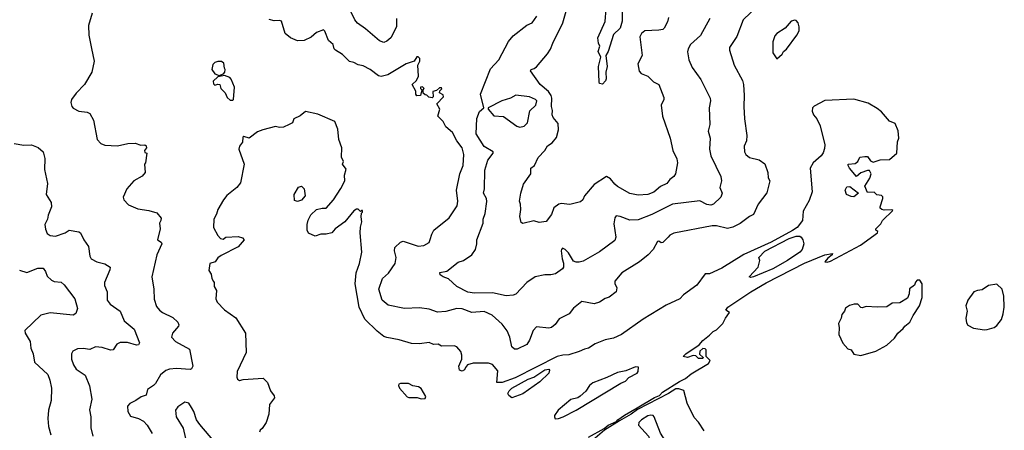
# Model space of a CAD drawing. Extents: x 1678431 to 1860718, y 384618 to 522882.
# Tile 374 of 473: x 1801384 to 1808550, y 427668 to 430657. Entities that reach past the tile are written whole.
import ezdxf

# ---------------------------------------------------------------- set-up
doc = ezdxf.new("R2010")
doc.units = 0

msp = doc.modelspace()

# ---------------------------------------------------------------- linework, layer by layer
at = {"layer": '0CON10XD'}
for points in [[(1806805.8, 430805), (1806650.6, 430655), (1806604.3, 430535), (1806550.6, 430455), (1806550, 430435), (1806582.9, 430325), (1806644.5, 430214.5), (1806651.9, 430185), (1806656.7, 430105), (1806653.6, 430025), (1806659.5, 429935), (1806675.5, 429815), (1806673.1, 429775), (1806657.1, 429735), (1806659.4, 429695), (1806669.2, 429675), (1806694.6, 429654.6), (1806766.6, 429636.6), (1806808.3, 429608.3), (1806828.1, 429545), (1806831.2, 429505), (1806843.3, 429485), (1806822.4, 429397.6), (1806758.1, 429315), (1806725, 429238), (1806695, 429224.3), (1806626.7, 429173.3), (1806575, 429145.5), (1806535, 429138.1), (1806456.1, 429156.1), (1806423.9, 429156.1), (1806145, 429102.5), (1806115, 429088.2), (1806103.5, 429075), (1806065, 429034.5), (1806053, 429033), (1806035, 429043.8), (1806025, 429041.2), (1805994.2, 428985), (1805959.2, 428945), (1805894.6, 428895.4), (1805765.8, 428815), (1805715.8, 428754.2), (1805715.8, 428735.8), (1805730, 428705), (1805726, 428675), (1805675, 428636), (1805645, 428628.6), (1805605, 428601.4), (1805565, 428589.4), (1805474.6, 428605.4), (1805414, 428556), (1805383, 428517), (1805311.2, 428478.8), (1805280.9, 428439.1), (1805255, 428417.3), (1805235, 428410.9), (1805145, 428422), (1805121.5, 428395), (1805094.4, 428325), (1805075, 428292), (1805005, 428257.5), (1804985, 428257.5), (1804965, 428276.2), (1804950.5, 428345), (1804932.4, 428392.4), (1804895, 428441.1), (1804822.9, 428505), (1804765, 428533.1), (1804675, 428526.1), (1804605, 428551.8), (1804565, 428555.5), (1804485, 428533.1), (1804425, 428528.1), (1804365, 428550.5), (1804295, 428559.4), (1804184.1, 428554.1), (1804065, 428580), (1804022, 428615), (1803998.8, 428695), (1804025, 428773.3), (1804068.8, 428811.2), (1804116.9, 428883.1), (1804122.9, 428925), (1804113.1, 428975), (1804115, 428998.8), (1804155, 429037.1), (1804175, 429044.4), (1804285, 429008.9), (1804325, 429012.9), (1804363.8, 429035), (1804372.2, 429057.8), (1804383.4, 429096.6), (1804399.2, 429125), (1804508.6, 429215), (1804566.9, 429303.1), (1804572.7, 429335), (1804562.3, 429415), (1804588.2, 429535), (1804612.1, 429595), (1804617.7, 429675), (1804605.4, 429725), (1804566, 429776), (1804535, 429836.2), (1804486.1, 429876.1), (1804466.7, 429915), (1804427.5, 429955), (1804442.5, 430005), (1804420, 430045), (1804467.5, 430095), (1804465, 430110), (1804440, 430125), (1804441.7, 430138.3), (1804457, 430153), (1804455, 430160), (1804438.3, 430161.7), (1804418.3, 430141.7), (1804390, 430135), (1804392.5, 430095), (1804385, 430087.5), (1804361.7, 430091.7), (1804348.3, 430108.3), (1804335, 430110), (1804321.7, 430121.7), (1804320, 430145), (1804327.5, 430155), (1804315, 430167.5), (1804300, 430165), (1804300, 430155), (1804310, 430145), (1804300, 430105), (1804275, 430103.3), (1804267.5, 430115), (1804267, 430137), (1804240, 430185), (1804272.5, 430215), (1804286.7, 430245), (1804282.5, 430325), (1804297.5, 430355), (1804297.5, 430375), (1804285, 430387.5)], [(1801912.2, 430705), (1801884.4, 430615), (1801887.5, 430545), (1801907.7, 430447.7), (1801926, 430355), (1801908.6, 430275), (1801855, 430183.8), (1801795, 430121.2), (1801761.2, 430075), (1801756.2, 430055), (1801763.8, 430025), (1801773, 430013), (1801815, 429990.8), (1801875, 429984), (1801895, 429973.3), (1801921.4, 429925), (1801948, 429785), (1801975, 429755.8), (1802005, 429744.3), (1802095, 429737.5), (1802170, 429755), (1802225, 429757.5), (1802265, 429743.3), (1802295, 429746.7), (1802305, 429737.5), (1802307, 429723), (1802292.5, 429705), (1802295, 429690), (1802310, 429685), (1802300, 429615), (1802292.5, 429605), (1802296.2, 429545), (1802275, 429516.7), (1802215, 429483.8), (1802164.6, 429425.4), (1802136.2, 429365), (1802141.2, 429345), (1802175, 429309.2), (1802245, 429280.8), (1802325, 429268.6), (1802381.2, 429251.2), (1802413, 429213), (1802412.5, 429195), (1802401.2, 429175), (1802405.9, 429134.1), (1802387.5, 429055), (1802415, 429036.7), (1802418.8, 429025), (1802382, 428945), (1802346.9, 428785), (1802361.4, 428695), (1802363.3, 428623.3), (1802380, 428570), (1802402, 428542), (1802424.6, 428524.6), (1802498.8, 428488.8), (1802534.3, 428455), (1802542.5, 428435), (1802540, 428425), (1802495.7, 428375), (1802489.2, 428345), (1802518.8, 428315), (1802619.1, 428259.1), (1802643.5, 428135), (1802635.4, 428114.6), (1802625, 428110.6), (1802525, 428117.7), (1802475, 428112.5), (1802447, 428103), (1802408.7, 428071.3), (1802372.1, 428007.9), (1802358.8, 427995), (1802314.2, 427965), (1802305, 427924), (1802267.6, 427912.4), (1802230, 427885), (1802185, 427864), (1802168, 427845), (1802170.8, 427805), (1802191.8, 427771.8), (1802250, 427755), (1802285, 427735.7), (1802312.9, 427705), (1802348.9, 427645)], [(1804125.6, 430665), (1804125.8, 430605), (1804085, 430523.8), (1804055, 430499.2), (1804035, 430491.4), (1804002.6, 430502.6), (1803900.9, 430590.9), (1803841.7, 430631.7), (1803823.3, 430655), (1803790, 430725)], [(1806405.7, 430665), (1806338.9, 430541.1), (1806267.1, 430475), (1806248.1, 430445), (1806243.2, 430423.2), (1806253.5, 430365), (1806279.4, 430309.4), (1806341.1, 430221.1), (1806409.2, 430085), (1806411.4, 430065), (1806401.9, 430015), (1806406.2, 429895), (1806395.8, 429845), (1806409.2, 429795), (1806403.8, 429715), (1806414, 429665), (1806487.8, 429515), (1806491.5, 429485), (1806480.8, 429435), (1806496.2, 429395), (1806488, 429365), (1806434, 429315), (1806415, 429306.7), (1806385, 429311.8), (1806335, 429337.1), (1806135, 429312.9), (1805985, 429239.2), (1805885, 429201.1), (1805825, 429197.1), (1805755, 429224.3), (1805725, 429228.8), (1805716.2, 429215), (1805708.3, 429171.7), (1805722.5, 429075), (1805715, 429050), (1805605, 428967.5), (1805485, 428899.4), (1805455, 428891.4), (1805435, 428890.8), (1805415, 428899.2), (1805379.4, 428959.4), (1805355, 428983.8), (1805335, 428993.8), (1805326.2, 428985), (1805326, 428975), (1805332.9, 428915), (1805342.9, 428885), (1805340.8, 428855), (1805335, 428844), (1805282.7, 428807.3), (1805249.5, 428799.5), (1805205, 428798.8), (1805135, 428784.5), (1805074.2, 428745), (1804995, 428660), (1804975, 428652.5), (1804925, 428648), (1804825, 428669.6), (1804695, 428666.7), (1804645, 428674.6), (1804565, 428715.7), (1804505, 428770.8), (1804465, 428785.6), (1804445, 428800.8), (1804443, 428817), (1804492.5, 428827.5), (1804575, 428892.9), (1804615, 428902.9), (1804675, 428944.2), (1804701.4, 428985), (1804710.8, 429025), (1804710, 429055), (1804756.9, 429175), (1804757.5, 429205), (1804770.6, 429245), (1804784.4, 429334.4), (1804782.2, 429355), (1804759.1, 429395), (1804767.8, 429425), (1804768.9, 429561.1), (1804791.4, 429635), (1804830, 429685), (1804830, 429695), (1804764, 429734), (1804707.5, 429825), (1804711.7, 429938.3), (1804731.7, 429988.3), (1804762.5, 430015), (1804737.5, 430115), (1804811.7, 430298.3), (1804871.1, 430365), (1804942.4, 430497.6), (1804975, 430538.6), (1805074, 430616), (1805113.8, 430635), (1805148.3, 430681.7)], [(1806105, 430673.3), (1806097.8, 430642.2), (1806075.6, 430594.4), (1806065, 430586.2), (1806035, 430580.8), (1805935, 430576.7), (1805909.4, 430555), (1805898.6, 430531.4), (1805913.5, 430396.5), (1805883.3, 430335), (1805893, 430283), (1805906, 430265), (1805955, 430246), (1805996.2, 430205), (1806035.4, 430185.4), (1806071.1, 430091.1), (1806071.4, 430075), (1806053.1, 430035), (1806061.2, 429955), (1806119.2, 429795), (1806138.6, 429705), (1806166.7, 429645), (1806172.5, 429615), (1806156.7, 429535), (1806145, 429516), (1806115, 429494), (1806094, 429465), (1806048.3, 429441.7), (1805998.3, 429401.7), (1805955, 429384.5), (1805885, 429380), (1805825, 429392.5), (1805735, 429443.5), (1805715, 429459.4), (1805685, 429499.4), (1805655, 429514.3), (1805565, 429457.5), (1805494, 429375), (1805482, 429345), (1805465, 429330), (1805388.8, 429311.2), (1805325, 429320), (1805307.5, 429315), (1805272.7, 429287.3), (1805255, 429240), (1805215, 429188), (1805165, 429180), (1805125, 429192.5), (1805045, 429172.5), (1805035, 429180), (1805023.3, 429225), (1805032.5, 429275), (1805030, 429315), (1805022, 429335), (1805030.8, 429395), (1805051.3, 429458.7), (1805104, 429535), (1805104.3, 429575), (1805130, 429595), (1805156.4, 429653.6), (1805205.7, 429705), (1805225, 429739.2), (1805258.5, 429761.5), (1805290.3, 429799.7), (1805306.2, 429855), (1805302.3, 429902.3), (1805266.9, 429945), (1805259.1, 429965), (1805261.8, 429995), (1805254.6, 430025), (1805257.4, 430085), (1805252.4, 430105), (1805233.9, 430133.9), (1805171.5, 430185), (1805102.9, 430285), (1805107.5, 430295), (1805129.5, 430300.5), (1805145, 430313.3), (1805225, 430408), (1805247.2, 430442.8), (1805263.8, 430486.2), (1805336.9, 430635), (1805366, 430735)], [(1805625, 430187.5), (1805605, 430192.5), (1805600.8, 430205), (1805597.5, 430315), (1805613.3, 430385), (1805593.8, 430425), (1805606, 430465), (1805596, 430485), (1805592.9, 430525), (1805645.5, 430644.5), (1805652.9, 430735)], [(1805770, 430715), (1805770, 430645), (1805754.2, 430595), (1805705, 430550), (1805665.8, 430425), (1805650, 430395), (1805658.8, 430315), (1805650, 430275), (1805653.6, 430226.4), (1805648, 430212), (1805625, 430187.5)], [(1804285, 430387.5), (1804274.1, 430385.9), (1804256.2, 430353.8), (1804196.7, 430335), (1804064.3, 430255.7), (1804015, 430242), (1803995, 430249.2), (1803935, 430294.2), (1803885, 430320.8), (1803848.3, 430328.3), (1803815, 430346), (1803785, 430353.3), (1803734.1, 430404.1), (1803683.3, 430435), (1803673.8, 430445), (1803666, 430475), (1803632, 430505), (1803605, 430572.5), (1803595, 430583.3), (1803545, 430562.5), (1803505, 430529.4), (1803455, 430505.5), (1803405, 430503.6), (1803355, 430523.5), (1803315.6, 430555), (1803290, 430645), (1803275, 430651.9), (1803235, 430649.4), (1803199.2, 430659.2)], [(1806895, 430372.5), (1806933.3, 430405), (1806942.5, 430425), (1806965, 430443.3), (1807041.2, 430545), (1807056, 430575), (1807056.1, 430603.9), (1807048.8, 430635), (1807035, 430650), (1807025, 430653.3), (1807000, 430645), (1806954.4, 430595.6), (1806895, 430556), (1806880.9, 430539.1), (1806864.4, 430495), (1806866.1, 430416.1), (1806895, 430372.5)], [(1802835, 430250), (1802868.3, 430261.7), (1802877.5, 430275), (1802880, 430295), (1802873.6, 430303.6), (1802869.3, 430339.3), (1802851.7, 430351.7), (1802825, 430353.3), (1802803.9, 430346.1), (1802789.3, 430330.7), (1802782, 430295), (1802803.6, 430263.6), (1802835, 430250)], [(1802935, 430070), (1802940, 430075), (1802947.5, 430165), (1802923.6, 430223.6), (1802912.5, 430235), (1802875, 430250), (1802825, 430240), (1802791.7, 430208.3), (1802795, 430190), (1802805, 430180), (1802825, 430187.5), (1802840, 430185), (1802847.5, 430155), (1802880, 430125), (1802895, 430090), (1802915, 430070), (1802935, 430070)], [(1805025, 429875.6), (1805055, 429880.8), (1805080, 429905), (1805096, 429994), (1805141.1, 430035), (1805148.1, 430065), (1805138.8, 430075), (1805093.3, 430095), (1804995, 430107.5), (1804955, 430085.6), (1804893.7, 430066.3), (1804792.5, 430015), (1804792.5, 430005), (1804835, 429956.2), (1804905, 429951.2), (1805001.2, 429881.2), (1805025, 429875.6)], [(1805525, 427618.9), (1805637.7, 427682.3), (1805666.7, 427705), (1805728.3, 427731.7), (1805737.5, 427745), (1805785, 427778), (1805877.7, 427832.3), (1806003, 427907), (1806039.4, 427920.6), (1806063.3, 427945), (1806185.8, 428024.2), (1806230, 428045), (1806271.2, 428078.8), (1806397.5, 428155), (1806410, 428175), (1806380, 428205), (1806380, 428255), (1806371.7, 428261.7), (1806355, 428262.5), (1806333.3, 428245), (1806332.5, 428222.5), (1806358.3, 428198.3), (1806355, 428190), (1806325, 428190), (1806305, 428210), (1806285, 428212.5), (1806245, 428197.5), (1806212.5, 428205), (1806231.2, 428225), (1806329.2, 428290.8), (1806355, 428322.7), (1806405, 428360), (1806431.7, 428388.3), (1806455, 428400), (1806501.2, 428445), (1806520, 428485), (1806550, 428525), (1806522.7, 428542.7), (1806538.9, 428565), (1806705, 428676.6), (1806818, 428742), (1807095, 428884.6), (1807245, 428945.5), (1807300, 428955), (1807296.2, 428945), (1807265, 428922), (1807243.3, 428895), (1807261.4, 428891.4), (1807285, 428898.9), (1807502.5, 429015), (1807626.7, 429105), (1807630, 429115), (1807613.8, 429123.8), (1807616.2, 429135), (1807650.3, 429169.7), (1807664.5, 429195.5), (1807737.5, 429267.5), (1807732.5, 429272.5), (1807675, 429270), (1807657.5, 429275), (1807647.5, 429285), (1807646.7, 429295), (1807666, 429355), (1807665, 429367.5), (1807656.2, 429376.2), (1807623, 429383), (1807601.7, 429401.7), (1807555, 429400), (1807536, 429445), (1807572.4, 429502.4), (1807582.1, 429535), (1807568.5, 429558.5), (1807555, 429559.4), (1807506.8, 429543.2), (1807475, 429516.2), (1807424.2, 429575), (1807412.5, 429595), (1807413.3, 429605), (1807465, 429610), (1807485.2, 429624.8), (1807499.6, 429655), (1807535, 429662), (1807555, 429660), (1807575, 429628.9), (1807595, 429619.5), (1807645.6, 429635.6), (1807715, 429640), (1807768, 429685), (1807771.7, 429768.3), (1807783.3, 429795), (1807777, 429847), (1807755, 429900), (1807715, 429917.5), (1807656.7, 429985), (1807625, 430011.2), (1807559.7, 430049.7), (1807455, 430078.8), (1807245, 430068), (1807165, 430027.5), (1807153.3, 430015), (1807151.7, 429991.7), (1807161.2, 429965), (1807186.2, 429935), (1807210, 429885), (1807244, 429745), (1807240.8, 429719.2), (1807231.7, 429688.3), (1807216.7, 429665), (1807158.8, 429615), (1807136.2, 429575), (1807150.8, 429405), (1807129.4, 429340.6), (1807085, 429262.5), (1807081.2, 429195), (1807041.4, 429145), (1807008.5, 429121.5), (1806852.6, 429037.4), (1806655, 428947.8), (1806495, 428847.5), (1806405, 428807.5), (1806373, 428807), (1806312.5, 428725), (1806215, 428653.8), (1806188, 428625), (1806088, 428578), (1805922.7, 428477.3), (1805764.4, 428365.6), (1805705, 428339.4), (1805645, 428326.5), (1805573.1, 428296.9), (1805523.3, 428265), (1805495, 428259.4), (1805455, 428240.6), (1805381.7, 428218.3), (1805336, 428216), (1805295, 428205.6), (1804990.8, 428049.2), (1804895, 428015.5), (1804857.5, 428015), (1804865, 428100), (1804825, 428148), (1804795, 428156), (1804684.1, 428155.9), (1804644.2, 428145.8), (1804629.2, 428125), (1804621.2, 428108.8), (1804605, 428098.8), (1804583.8, 428105), (1804580, 428135), (1804602, 428185), (1804601.2, 428215), (1804595, 428242.5), (1804565.9, 428275.9), (1804545, 428282.5), (1804455, 428280), (1804430, 428295), (1804395, 428293.3), (1804365, 428308), (1804295, 428298), (1804235, 428299.4), (1804146.5, 428326.5), (1804055, 428344.3), (1804035, 428351.9), (1803985, 428389.5), (1803896.8, 428476.8), (1803856, 428565), (1803824.7, 428735), (1803833.9, 428815), (1803857.7, 428882.3), (1803874.6, 428965), (1803862.5, 429105), (1803864.2, 429145.8), (1803874, 429185), (1803869.3, 429220.7), (1803872.5, 429247.5), (1803880, 429255), (1803878.3, 429268.3), (1803871.7, 429268.3), (1803865, 429260), (1803847, 429277), (1803835, 429277.5), (1803815, 429266.7), (1803751.2, 429185), (1803681.2, 429135), (1803655, 429104.2), (1803615.8, 429095.8), (1803575, 429096), (1803535, 429082), (1803485, 429102.5), (1803476.2, 429125), (1803476.1, 429166.1), (1803483.4, 429196.6), (1803503.3, 429236.7), (1803545, 429276), (1803585, 429285.7), (1803615, 429285.8), (1803668, 429345), (1803722.1, 429427.9), (1803751.2, 429485), (1803748.8, 429525), (1803759.3, 429569.3), (1803732.5, 429605), (1803740, 429625), (1803727, 429657), (1803728, 429725), (1803705.8, 429785.8), (1803699.7, 429859.7), (1803676.7, 429915), (1803555, 429970), (1803465, 429987.5), (1803425, 429957.5), (1803380, 429935), (1803370, 429905), (1803345, 429893.3), (1803305, 429874), (1803275, 429872), (1803245, 429878.8), (1803154.2, 429855.8), (1803115, 429840), (1803055, 429793.3), (1803015, 429806.7), (1803008.3, 429801.7), (1803006.7, 429765), (1802983.9, 429736.1), (1802980, 429715), (1803017.5, 429605), (1802991.7, 429468.3), (1802964.2, 429435.8), (1802892, 429378), (1802867.5, 429345), (1802826.2, 429275), (1802817.7, 429242.3), (1802798, 429205), (1802794, 429145), (1802826.7, 429085), (1802845, 429063.3), (1802865, 429060), (1802885, 429073.3), (1802975, 429078), (1803005, 429070), (1803016.7, 429055), (1802975, 429003.3), (1802850.3, 428939.7), (1802827.3, 428922.7), (1802805.7, 428894.3), (1802767, 428883), (1802760.7, 428830.7), (1802778.8, 428805), (1802783.6, 428773.6), (1802795, 428750), (1802800, 428745), (1802800, 428715), (1802817.5, 428685), (1802812.5, 428625), (1802821.7, 428601.7), (1802875, 428543.8), (1802957, 428487), (1803027.5, 428375), (1803032.9, 428235), (1802966.2, 428095), (1802963.8, 428055), (1802969.3, 428039.3), (1802985, 428031.2), (1803011.2, 428038.8), (1803156.7, 428046.7), (1803187, 428017), (1803210, 427955), (1803235, 427920), (1803238.8, 427905), (1803203, 427857), (1803197.5, 427785), (1803177.5, 427725), (1803149.3, 427680.7), (1803135, 427670), (1803130, 427655)], [(1801345, 429756), (1801415, 429744.4), (1801470, 429745), (1801517.6, 429727.6), (1801554.1, 429694.1), (1801567, 429647), (1801565.6, 429565.6), (1801587.1, 429465), (1801576.7, 429385), (1801613.9, 429326.1), (1801616, 429295), (1801592.5, 429235), (1801587.5, 429205), (1801567.5, 429165), (1801572.1, 429132.1), (1801585, 429101.2), (1801605.7, 429085.7), (1801645, 429082.2), (1801715, 429104.3), (1801745, 429124.2), (1801815, 429113.8), (1801826, 429105), (1801850, 429055), (1801885, 429006.7), (1801894.3, 428935), (1801904.2, 428915), (1801945, 428893.5), (1802005, 428880.6), (1802042, 428855), (1802039.4, 428835), (1802001.4, 428745), (1802002.1, 428722.1), (1802020, 428675), (1802021.4, 428615), (1802042.5, 428585), (1802114.3, 428535), (1802145.6, 428465), (1802217.5, 428405), (1802256, 428305), (1802249.1, 428290.9), (1802233.3, 428286.7), (1802167.6, 428307.6), (1802115, 428307.3), (1802090.6, 428295), (1802065.5, 428254.5), (1802045, 428251.4), (1801985, 428270.8), (1801935, 428276.2), (1801893.6, 428256.4), (1801845, 428264.2), (1801805, 428262), (1801771.2, 428245), (1801760, 428225), (1801761.9, 428185), (1801775, 428143.8), (1801795, 428114.3), (1801860.4, 428070.4), (1801892.3, 427992.3), (1801909.5, 427895), (1801893, 427817), (1801902.5, 427765), (1801902.9, 427685), (1801915.6, 427625.6)], [(1803405, 429333.3), (1803385, 429340), (1803382, 429385), (1803412.1, 429437.9), (1803435, 429446), (1803454, 429425), (1803461.2, 429375), (1803435, 429343.8), (1803405, 429333.3)], [(1807455, 429367.5), (1807435, 429368.8), (1807401.2, 429385), (1807392.2, 429415), (1807405, 429439.6), (1807425, 429441.9), (1807490, 429395), (1807455, 429367.5)], [(1806705, 428780), (1806693.8, 428785), (1806758.8, 428855), (1806770, 428905), (1806763.8, 428925), (1806808.3, 428971.7), (1806985, 429063.8), (1807035, 429080), (1807060.7, 429080.7), (1807072.5, 429075), (1807084.1, 429054.1), (1807090, 429025), (1807080, 428985), (1807062, 428965), (1806972.2, 428905), (1806865, 428844.1), (1806725, 428784.6), (1806705, 428780)], [(1801383.4, 428833.4), (1801435, 428815.6), (1801515, 428847.5), (1801555, 428847.5), (1801572, 428825), (1801585, 428791.2), (1801615, 428760.8), (1801635, 428751.9), (1801685, 428746), (1801707.7, 428727.7), (1801785.6, 428625), (1801805.7, 428555), (1801792.1, 428517.9), (1801774.4, 428505.6), (1801605, 428522.9), (1801538.8, 428505), (1801421.2, 428395), (1801424, 428375), (1801459.4, 428315), (1801464.5, 428265), (1801482.5, 428225), (1801493.1, 428163.1), (1801589.2, 428075), (1801604.2, 428034.2), (1801615.7, 427975), (1801612.5, 427885), (1801594.4, 427815), (1801589.4, 427755), (1801594.4, 427695), (1801610.8, 427635)], [(1807505, 428213.3), (1807615, 428243.8), (1807695, 428288.8), (1807751.2, 428338.8), (1807776.2, 428375), (1807815, 428410), (1807825, 428426.7), (1807863.3, 428455), (1807886.4, 428503.6), (1807933.3, 428575), (1807952.5, 428635), (1807952.5, 428735), (1807935, 428760), (1807915, 428760), (1807903.3, 428746.7), (1807897.5, 428725), (1807861.1, 428698.9), (1807858.3, 428661.7), (1807845, 428630), (1807790, 428595), (1807735, 428593.8), (1807695, 428568), (1807625.9, 428564.1), (1807545, 428570), (1807515, 428560), (1807505, 428562.5), (1807485, 428586.7), (1807457, 428587), (1807423, 428577), (1807393.6, 428556.4), (1807386.7, 428535), (1807368.3, 428511.7), (1807363.3, 428485), (1807343.8, 428445), (1807348.8, 428415), (1807346.2, 428365), (1807375, 428302.5), (1807411.7, 428261.7), (1807435, 428253.3), (1807455, 428223.3), (1807505, 428213.3)], [(1808405, 428398.8), (1808425, 428402), (1808475, 428416.2), (1808495, 428430), (1808530, 428475), (1808542, 428515), (1808550, 428565), (1808546.2, 428645), (1808533.3, 428695), (1808495, 428732.5), (1808435, 428721.2), (1808389.5, 428690.5), (1808355, 428685.8), (1808328.8, 428675), (1808284.4, 428615.6), (1808269.2, 428575), (1808280, 428535), (1808268.8, 428485), (1808275, 428450), (1808285, 428432.5), (1808325, 428411.2), (1808405, 428398.8)], [(1804965, 427904.2), (1804945, 427921.2), (1804937.1, 427937.1), (1804945.5, 427955), (1804966.9, 427975), (1805085, 428040.9), (1805125, 428055.5), (1805205, 428108.5), (1805235, 428113.3), (1805239.2, 428105), (1805234.3, 428085), (1805169.1, 428020.9), (1805045, 427932.5), (1804965, 427904.2)], [(1805282, 427752), (1805305, 427754.5), (1805338.6, 427765), (1805435, 427814.8), (1805759.7, 428010.3), (1805793.1, 428025), (1805817.1, 428052.9), (1805877.5, 428085), (1805886.1, 428096.1), (1805888.3, 428128.3), (1805865, 428130), (1805795, 428100.8), (1805735, 428088.6), (1805658.2, 428051.8), (1805555, 428014.4), (1805531.4, 427995), (1805505, 427954), (1805463.4, 427916.6), (1805445, 427904.4), (1805395, 427891.4), (1805303.8, 427815), (1805276.7, 427775), (1805276.7, 427765), (1805282, 427752)], [(1804305, 427897.5), (1804335, 427900), (1804340, 427915), (1804305, 427972.5), (1804287.5, 427985), (1804245, 427992.5), (1804215, 428010), (1804155, 428010), (1804142.5, 428005), (1804140, 427995), (1804148.8, 427975), (1804205, 427912.5), (1804217, 427907), (1804276.2, 427906.2), (1804305, 427897.5)], [(1806365.8, 427665), (1806325, 427726.2), (1806292.4, 427762.4), (1806243.1, 427865), (1806218.3, 427958.3), (1806180.9, 427970.9), (1806160.6, 427969.4), (1806105.6, 427935), (1805880.3, 427819.7), (1805833.3, 427785), (1805748.3, 427738.3), (1805640.2, 427669.8), (1805537.3, 427582.7)], [(1802805, 427582.5), (1802695, 427710), (1802672, 427745), (1802651.4, 427805), (1802634.4, 427834.4), (1802615.6, 427865.6), (1802585, 427874), (1802535, 427840), (1802519.2, 427815), (1802522.5, 427765), (1802574.5, 427684.5), (1802590.8, 427609.2)], [(1806005, 427384.4), (1806095, 427418.2), (1806139.8, 427460.2), (1806146.3, 427485), (1806126.4, 427526.4), (1806046.9, 427646.9), (1806002.5, 427765), (1805995, 427775.6), (1805977.5, 427777.5), (1805955, 427774.4), (1805910, 427745), (1805890.8, 427725), (1805886.7, 427706.7), (1805960, 427625), (1805968.8, 427605), (1805973.3, 427585), (1805961.2, 427535), (1805977, 427437), (1805974.3, 427394.3), (1805978, 427388), (1806005, 427384.4)]]:
    msp.add_lwpolyline(points, dxfattribs=at)

doc.saveas('drawing.dxf')
